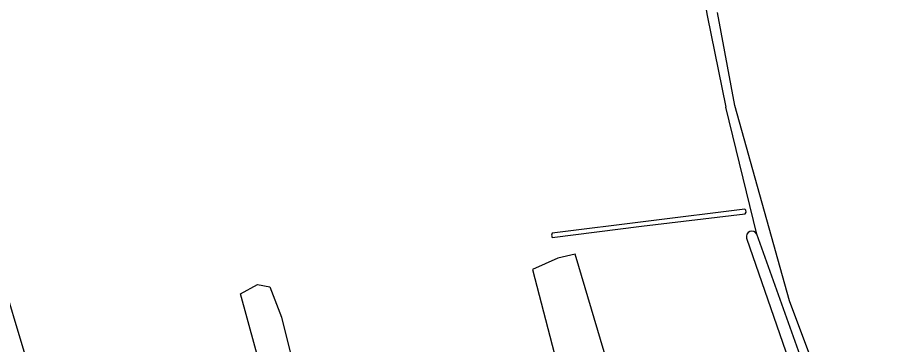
# Model space of a CAD drawing. Extents: x 140000 to 143000, y 403500 to 406000.
# Drawn here: x 140748.3 to 141008.9, y 405462.4 to 405560.5 of the extents above; entities that cross this region are included whole.
import ezdxf

# ---------------------------------------------------------------- set-up
doc = ezdxf.new("R2010")
doc.units = 0
for name, color, linetype in [('gg-knt-bronhoudergrens', 7, 'Continuous'), ('gg-kntw-bovenkant insteek waterloop', 7, 'Continuous'), ('gt-grn-groengrens', 7, 'Continuous')]:
    doc.layers.add(name, color=color, linetype=linetype)

msp = doc.modelspace()

# ---------------------------------------------------------------- linework, layer by layer
at = {"layer": 'gg-knt-bronhoudergrens'}
msp.add_line((140684.24, 405680.52), (140763.52, 405415.94), dxfattribs=at)
for points in [[(140950.03, 405595.06), (140951.44, 405583.89), (140955.31, 405561.08), (140960.97, 405533.63)], [(141008.91, 405398.62), (140980.09, 405475.53), (140963.63, 405534.08), (140958.41, 405562.06)], [(140915.74, 405489.55), (140910.5, 405488.28), (140902.88, 405484.94), (140921.27, 405414.53), (140928.73, 405415), (140937.22, 405417.62), (140926.37, 405453.83), (140915.74, 405489.55)], [(140835.02, 405440.83), (140841.63, 405415.56), (140832.51, 405414.77), (140815.31, 405477.61), (140820.33, 405480.38), (140824.04, 405479.72), (140827.61, 405470.59), (140835.02, 405440.83)]]:
    msp.add_lwpolyline(points, dxfattribs=at)
at = {"layer": 'gg-kntw-bovenkant insteek waterloop'}
msp.add_line((141005.3, 405397.98), (140970.23, 405495.5), dxfattribs=at)
for points in [[(140908.84, 405494.53), (140935.65, 405497.93), (140966.73, 405501.66), (140967, 405502.07), (140966.97, 405502.71), (140966.64, 405502.97), (140908.86, 405495.8), (140908.62, 405495.2), (140908.84, 405494.53)], [(140967.17, 405494.34), (140992.51, 405421.25), (140996.46, 405411.11)]]:
    msp.add_lwpolyline(points, dxfattribs=at)
msp.add_arc((140968.74, 405494.79), 1.64, 25.5023, 196.1132, dxfattribs=at)
at = {"layer": 'gt-grn-groengrens'}
msp.add_line((140970.23, 405495.5), (140960.97, 405533.63), dxfattribs=at)

doc.saveas('drawing.dxf')
